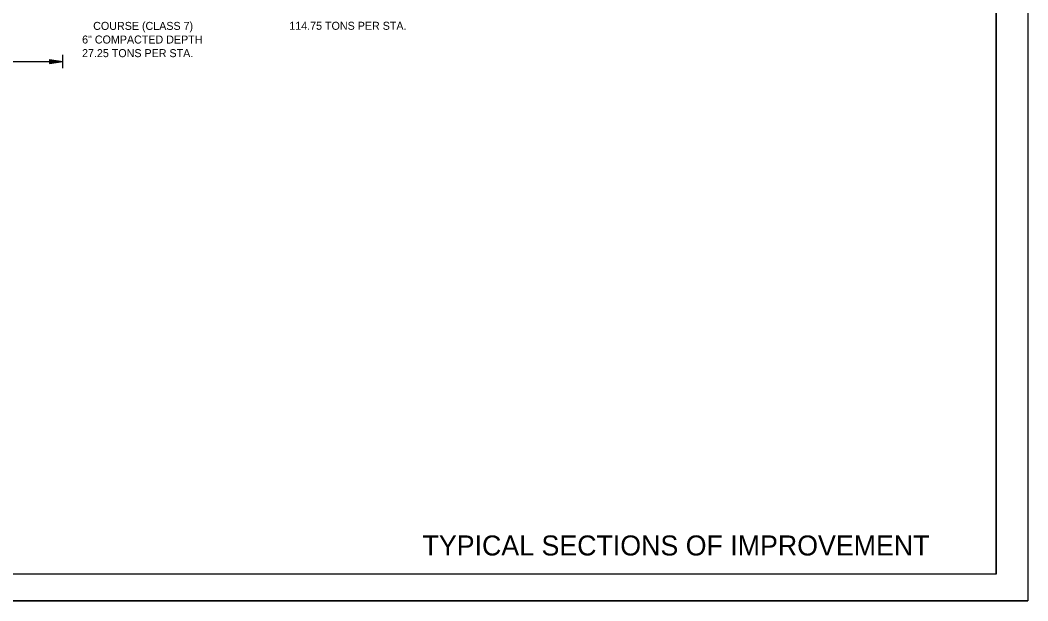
# Model space of a CAD drawing. Extents: x 1371763 to 1372860, y 385599 to 385872.
# Drawn here: x 1372091.2 to 1372166.7, y 385598.6 to 385642.1 of the extents above; entities that cross this region are included whole.
import ezdxf

# ---------------------------------------------------------------- set-up
doc = ezdxf.new("R2010")
doc.units = 0
doc.layers.add('R_Draft', color=7, linetype='Continuous')
doc.layers.add('R_No Plot', color=7, linetype='Continuous')

msp = doc.modelspace()

# ---------------------------------------------------------------- linework, layer by layer
at = {"layer": 'R_Draft'}
for p, q in [((1372093.393, 385639.129), (1372094.393, 385638.979)), ((1372093.393, 385639.129), (1372093.393, 385638.829)), ((1372093.393, 385639.104), (1372094.226, 385638.979)), ((1372093.393, 385639.078), (1372094.054, 385638.979)), ((1372093.393, 385639.053), (1372093.888, 385638.979)), ((1372093.393, 385639.027), (1372093.718, 385638.979)), ((1372093.393, 385639.002), (1372093.551, 385638.979)), ((1372094.393, 385638.479), (1372094.393, 385639.479)), ((1372072.393, 385638.979), (1372094.393, 385638.979)), ((1372093.393, 385638.829), (1372094.393, 385638.979)), ((1372093.393, 385638.93), (1372093.718, 385638.979)), ((1372093.393, 385638.879), (1372094.054, 385638.979)), ((1372093.393, 385638.854), (1372094.226, 385638.979)), ((1372093.393, 385638.904), (1372093.888, 385638.979)), ((1372093.393, 385638.955), (1372093.551, 385638.979))]:
    msp.add_line(p, q, dxfattribs=at)
at = {"layer": 'R_No Plot'}
for p, q in [((1372164.354, 385600.577), (1372164.354, 385703.307)), ((1372164.354, 385600.577), (1372006.264, 385600.577)), ((1372000.064, 385598.587), (1372166.73, 385598.587))]:
    msp.add_line(p, q, dxfattribs=at)
for points in [[(1372000.06, 385705.254), (1372166.73, 385705.254), (1372166.73, 385598.585), (1372000.06, 385598.585)], [(1372123.224, 385703.307), (1372133.034, 385703.307), (1372133.034, 385698.367), (1372141.09, 385698.367), (1372152.69, 385698.367), (1372152.75, 385684.288), (1372164.354, 385684.288), (1372164.354, 385600.577), (1372006.264, 385600.577), (1372006.264, 385703.307)]]:
    msp.add_lwpolyline(points, close=True, dxfattribs=at)

# ---------------------------------------------------------------- texts
at = {"layer": 'R_Draft'}
for s, p in [('COURSE (CLASS 7)', (1372096.663, 385641.357)), ('114.75 TONS PER STA.', (1372111.365, 385641.366)), ('6" COMPACTED DEPTH', (1372095.832, 385640.337)), ('27.25 TONS PER STA.', (1372095.827, 385639.317))]:
    msp.add_text(s, height=0.6, rotation=360, dxfattribs=at).set_placement(p)
at = {"layer": 'R_No Plot'}
msp.add_text('TYPICAL SECTIONS OF IMPROVEMENT', height=1.5, dxfattribs=at).set_placement((1372121.353, 385601.983))

doc.saveas('drawing.dxf')
